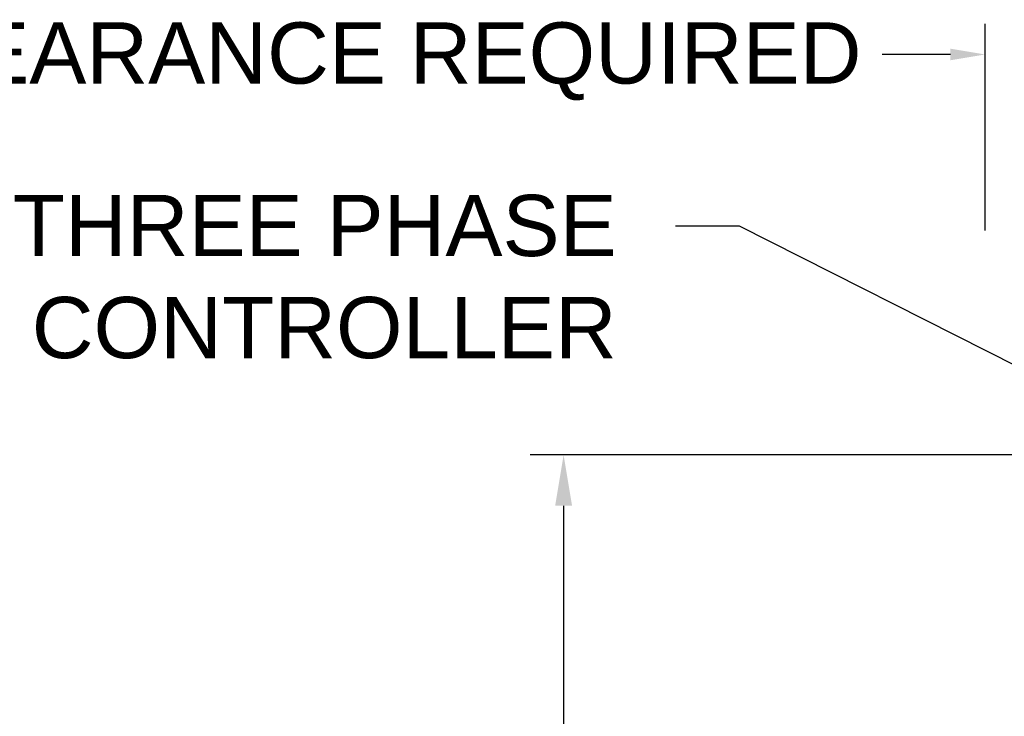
# Model space of a CAD drawing. Header units: inches. Extents: x 170 to 312, y 215 to 248.
# Tile 297 of 410: x 247.98 to 249.49, y 241.72 to 242.78. Entities that reach past the tile are written whole.
import ezdxf
from ezdxf import colors
from ezdxf.entities.mleader import LeaderData, LeaderLine
from ezdxf.math import Vec2, Vec3

# ---------------------------------------------------------------- set-up
doc = ezdxf.new("R2010")
doc.units = ezdxf.units.IN
doc.header["$LTSCALE"] = 0.25
doc.header["$MEASUREMENT"] = 0
doc.layers.add('ANNOTATIONS', color=1, linetype='Continuous')
doc.styles.add('ARIAL', font='arial.ttf', dxfattribs={"height": 0.09375})

msp = doc.modelspace()

# ---------------------------------------------------------------- linework, layer by layer
at = {"layer": 'ANNOTATIONS'}
for p, q in [((249.45617, 242.45977), (249.45617, 242.77646)), ((249.40303, 242.72933), (249.29843, 242.72933)), ((249.811, 242.11613), (248.76005, 242.11613)), ((248.81115, 242.03846), (248.81115, 241.23804))]:
    msp.add_line(p, q, dxfattribs=at)
for points in [[(249.40303, 242.73818), (249.40303, 242.72047), (249.45617, 242.72933)], [(248.82409, 242.03846), (248.7982, 242.03846), (248.81115, 242.11613)]]:
    msp.add_solid(points, dxfattribs=at)

# ---------------------------------------------------------------- texts
at = {"layer": 'ANNOTATIONS', "insert": (247.58316, 242.71872), "char_height": 0.09375, "attachment_point": 4, "style": 'ARIAL'}
msp.add_mtext('3" CLEARANCE REQUIRED', dxfattribs=at)

# ---------------------------------------------------------------- leaders
at = {"layer": 'ANNOTATIONS'}
ml = msp.add_multileader_mtext('Standard', dxfattribs=at)
ml.set_content('THREE PHASE\\PCONTROLLER', color=256, style='ARIAL')
ml.set_leader_properties()
ml.build(insert=Vec2(0, 0))
ml.multileader.update_dxf_attribs({"dogleg_length": 0.36, "arrow_head_size": 0.09375})
ctx = ml.context
ctx.base_point, ctx.char_height, ctx.arrow_head_size, ctx.landing_gap_size, ctx.plane_origin = Vec3(247.88815, 242.46667), 0.09375, 0.09375, 0.09, Vec3(250.06426, 242.1697)
ctx.text_align_type = 2
notes = []
notes.append((ctx, [(0, (1, 1, 0), (249.08027, 242.46667), (-1, 0), 0.09796, [(0, [(249.58967, 242.20841)], 0, [])])]))
ctx.mtext.insert, ctx.mtext.alignment, ctx.mtext.flow_direction = Vec3(248.89231, 242.51434), 3, 5
for ctx, leaders in notes:
    for number, flags, end, landing, length, lines in leaders:
        leader = LeaderData()
        leader.index, (leader.has_last_leader_line, leader.has_dogleg_vector, leader.attachment_direction) = number, flags
        leader.last_leader_point, leader.dogleg_vector, leader.dogleg_length = Vec3(end), Vec3(landing), length
        for number, points, colour, breaks in lines:
            line = LeaderLine()
            line.index, line.vertices, line.color, line.breaks = number, Vec3.list(points), colors.encode_raw_color(colour), breaks
            leader.lines.append(line)
        ctx.leaders.append(leader)

doc.saveas('drawing.dxf')
